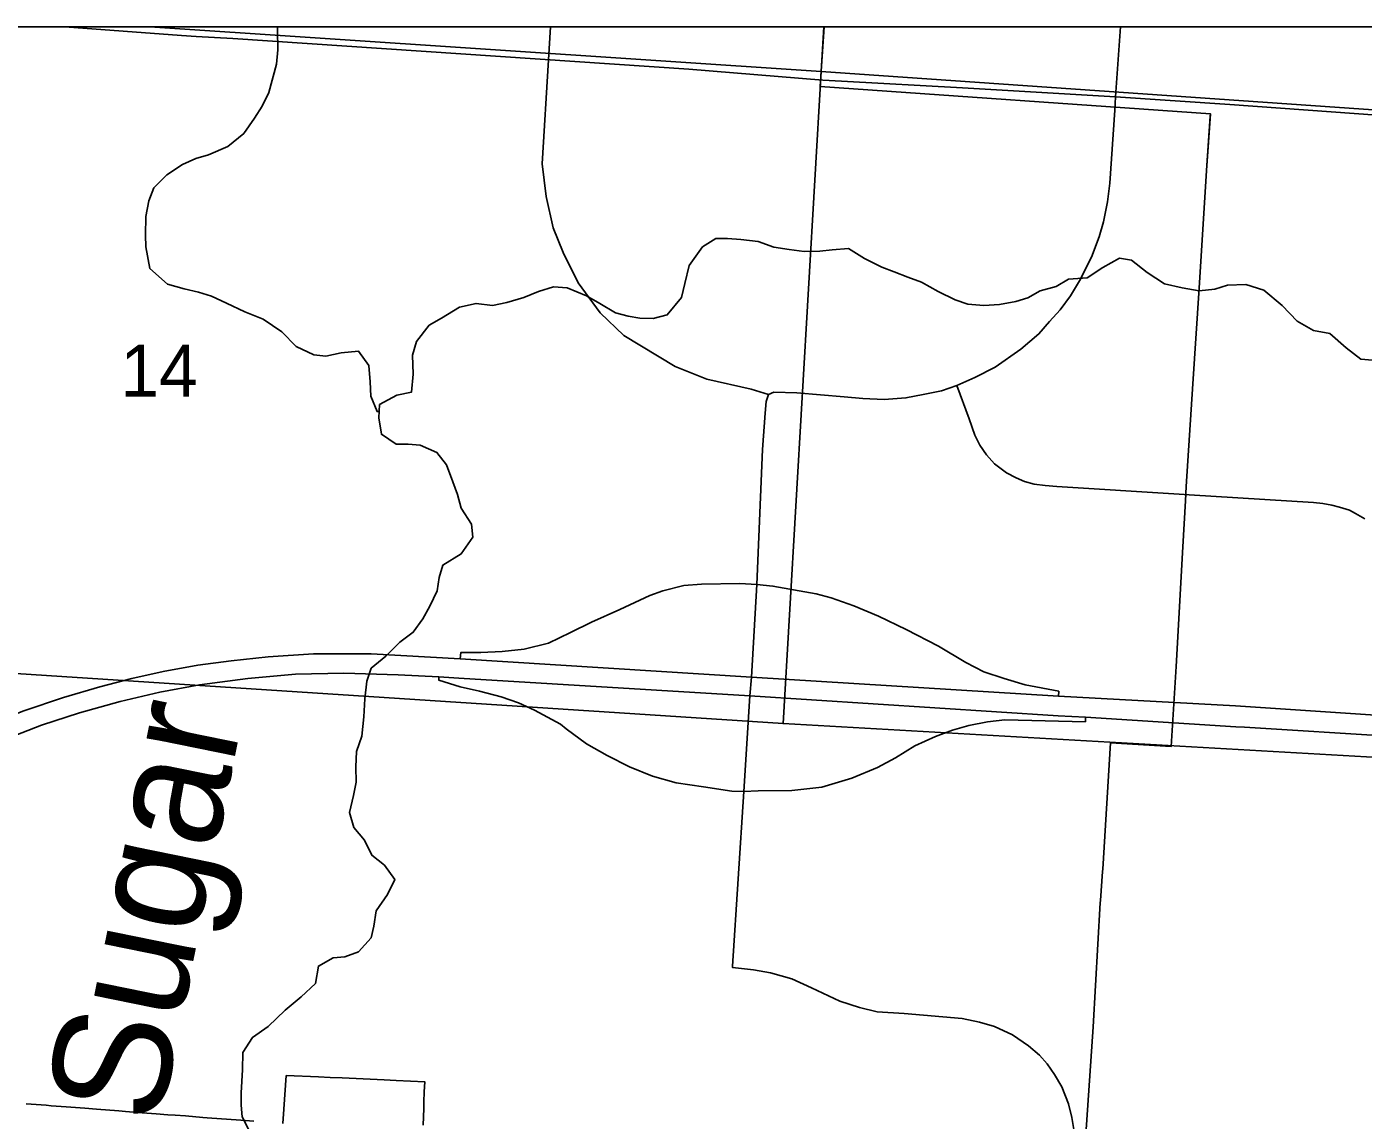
# Model space of a CAD drawing. Extents: x 208586767.6 to 208586821.4, y -134301046.9 to -134301022.9.
# Drawn here: x 208586782.27 to 208586783.346, y -134301024.922 to -134301024.041 of the extents above; entities that cross this region are included whole.
import ezdxf

# ---------------------------------------------------------------- set-up
doc = ezdxf.new("R2010")
doc.units = 0
for name, color, linetype in [('GM_X_City_Street', 7, 'Continuous'), ('GM_X_Corporation', 7, 'Continuous'), ('GM_X_County_Road', 7, 'Continuous'), ('GM_X_Interchange_Ramps', 7, 'Continuous'), ('GM_X_Minor_River', 7, 'Continuous'), ('GM_X_Minor_River_Text', 7, 'Continuous'), ('GM_X_Section_Text', 7, 'Continuous'), ('GM_X_State_Route', 7, 'Continuous'), ('SH_Data', 7, 'Continuous')]:
    doc.layers.add(name, color=color, linetype=linetype)

msp = doc.modelspace()

# ---------------------------------------------------------------- linework, layer by layer
at = {"layer": 'GM_X_City_Street'}
for p, q in [((208586783.1469, -134301024.0973), (208586783.1509, -134301024.0407)), ((208586783.1462, -134301024.1078), (208586783.1469, -134301024.0973)), ((208586782.8578, -134301024.49), (208586782.8625, -134301024.3814)), ((208586782.8384, -134301024.7976), (208586782.8474, -134301024.6568))]:
    msp.add_line(p, q, dxfattribs=at)
for points in [[(208586782.8672, -134301024.3371), (208586782.8534, -134301024.3326), (208586782.8175, -134301024.3247), (208586782.792, -134301024.3143), (208586782.7507, -134301024.2895), (208586782.7316, -134301024.2712), (208586782.714, -134301024.2471), (208586782.7018, -134301024.2227), (208586782.6939, -134301024.2026), (208586782.6882, -134301024.1774), (208586782.6849, -134301024.1512), (208586782.69, -134301024.0673), (208586782.6917, -134301024.0407)], [(208586782.8674, -134301024.337), (208586782.8717, -134301024.335), (208586782.8901, -134301024.3356), (208586782.9282, -134301024.3388), (208586782.9432, -134301024.3403), (208586782.9606, -134301024.3409), (208586782.978, -134301024.3397), (208586782.9919, -134301024.337), (208586783.0067, -134301024.3339), (208586783.019, -134301024.3297), (208586783.0336, -134301024.3234), (208586783.0498, -134301024.3149), (208586783.0705, -134301024.3004), (208586783.0851, -134301024.2882), (208586783.0938, -134301024.2782), (208586783.1023, -134301024.2687), (208586783.1105, -134301024.2575), (208586783.1178, -134301024.2454), (208586783.1276, -134301024.2264), (208586783.1337, -134301024.2099), (208586783.1371, -134301024.1978), (208586783.1405, -134301024.1819), (208586783.1423, -134301024.1667), (208586783.1462, -134301024.1078)], [(208586783.019, -134301024.3297), (208586783.029, -134301024.3567), (208586783.0336, -134301024.3697), (208586783.0376, -134301024.3777), (208586783.043, -134301024.3857), (208586783.0493, -134301024.3928), (208586783.0591, -134301024.4001), (208586783.0667, -134301024.4041), (208586783.0735, -134301024.4071), (208586783.0812, -134301024.4092), (208586783.0901, -134301024.4104), (208586783.0995, -134301024.4111), (208586783.1981, -134301024.4172), (208586783.2061, -134301024.4177)], [(208586782.8625, -134301024.3814), (208586782.8645, -134301024.3521), (208586782.8655, -134301024.3427), (208586782.8672, -134301024.3371)], [(208586783.2061, -134301024.4177), (208586783.3064, -134301024.424), (208586783.3138, -134301024.4248), (208586783.3212, -134301024.4262), (208586783.3272, -134301024.4278), (208586783.3353, -134301024.4303), (208586783.3402, -134301024.4329), (208586783.3478, -134301024.4372)], [(208586782.8474, -134301024.6568), (208586782.8522, -134301024.5797), (208586782.8537, -134301024.5646), (208586782.8578, -134301024.49)], [(208586783.1132, -134301024.9292), (208586783.1117, -134301024.9195), (208586783.1089, -134301024.9085), (208586783.1036, -134301024.8947), (208586783.0978, -134301024.8847), (208586783.0919, -134301024.8761), (208586783.0856, -134301024.8693), (208586783.0768, -134301024.8618), (208586783.0639, -134301024.8528), (208586783.0493, -134301024.8462), (208586783.0373, -134301024.8425), (208586783.0234, -134301024.8397), (208586782.9766, -134301024.8357), (208586782.9548, -134301024.8342), (208586782.9407, -134301024.8307), (208586782.9249, -134301024.8258), (208586782.902, -134301024.8149), (208586782.8861, -134301024.8077), (208586782.8688, -134301024.8029), (208586782.8552, -134301024.8004), (208586782.8383, -134301024.7986), (208586782.8384, -134301024.7976)]]:
    msp.add_lwpolyline(points, dxfattribs=at)
at = {"layer": 'GM_X_Corporation'}
for points in [[(208586783.123, -134301024.9332), (208586783.1288, -134301024.8465), (208586783.1346, -134301024.7465), (208586783.1347, -134301024.7446), (208586783.1364, -134301024.7212), (208586783.1366, -134301024.7193), (208586783.1427, -134301024.6175), (208586783.1917, -134301024.6206), (208586783.1957, -134301024.556), (208586783.2011, -134301024.4597), (208586783.2032, -134301024.4226), (208586783.2039, -134301024.4112), (208586783.2092, -134301024.3284), (208586783.2142, -134301024.2513), (208586783.2203, -134301024.1565), (208586783.2231, -134301024.1127), (208586783.2233, -134301024.1108), (208586782.909, -134301024.0888), (208586782.9101, -134301024.0725), (208586782.9121, -134301024.0407), (208586780.4641, -134301024.0407)], [(208586781.2713, -134301027.0897), (208586781.6677, -134301027.1118), (208586781.7056, -134301027.1139), (208586781.7344, -134301027.1148), (208586781.8329, -134301027.1207), (208586781.8549, -134301027.122), (208586781.8736, -134301027.1231), (208586781.98, -134301027.1295), (208586782.1685, -134301027.1422), (208586782.6086, -134301027.1669), (208586782.6378, -134301027.1684), (208586782.648, -134301027.1691), (208586782.72, -134301027.1729), (208586782.8221, -134301027.178), (208586783.5221, -134301027.2233), (208586783.9036, -134301027.2474), (208586784.2616, -134301027.2694), (208586784.8283, -134301027.3051), (208586784.8283, -134301024.0407), (208586780.8686, -134301024.0407)], [(208586784.8283, -134301024.0407), (208586782.9121, -134301024.0407), (208586782.9101, -134301024.0725), (208586782.909, -134301024.0888), (208586783.2233, -134301024.1108), (208586783.2203, -134301024.1565), (208586783.2142, -134301024.2513), (208586783.2092, -134301024.3284), (208586783.2039, -134301024.4112), (208586783.2032, -134301024.4226), (208586783.2011, -134301024.4597), (208586783.1957, -134301024.556), (208586783.1917, -134301024.6206), (208586783.1427, -134301024.6175), (208586783.1366, -134301024.7193), (208586783.1364, -134301024.7212), (208586783.1347, -134301024.7446), (208586783.1346, -134301024.7465), (208586783.1288, -134301024.8465), (208586783.123, -134301024.9332)], [(208586782.5891, -134301024.9255), (208586782.5896, -134301024.9121), (208586782.5897, -134301024.9068), (208586782.59, -134301024.8988), (208586782.5903, -134301024.8906), (208586782.5672, -134301024.8895), (208586782.5577, -134301024.8891), (208586782.5407, -134301024.8883), (208586782.5294, -134301024.8878), (208586782.5237, -134301024.8876), (208586782.5142, -134301024.8871), (208586782.5047, -134301024.8867), (208586782.4788, -134301024.8856), (208586782.4768, -134301024.9126), (208586782.476, -134301024.9242)], [(208586782.476, -134301024.9242), (208586782.4768, -134301024.9126), (208586782.4788, -134301024.8856), (208586782.5047, -134301024.8867), (208586782.5142, -134301024.8871), (208586782.5237, -134301024.8876), (208586782.5294, -134301024.8878), (208586782.5407, -134301024.8883), (208586782.5577, -134301024.8891), (208586782.5672, -134301024.8895), (208586782.5903, -134301024.8906), (208586782.59, -134301024.8988), (208586782.5897, -134301024.9068), (208586782.5896, -134301024.9121), (208586782.5891, -134301024.9255)], [(208586782.4526, -134301024.9224), (208586782.4421, -134301024.9216), (208586782.4151, -134301024.9196), (208586782.4117, -134301024.9193), (208586782.3976, -134301024.9182), (208586782.3892, -134301024.9176), (208586782.3834, -134301024.9172), (208586782.3741, -134301024.9164), (208586782.359, -134301024.9153), (208586782.3494, -134301024.9146), (208586782.3439, -134301024.9141), (208586782.3259, -134301024.9127), (208586782.3165, -134301024.912), (208586782.3014, -134301024.9109), (208586782.2895, -134301024.91), (208586782.2853, -134301024.9096), (208586782.2693, -134301024.9084)], [(208586782.2693, -134301024.9084), (208586782.2853, -134301024.9096), (208586782.2895, -134301024.91), (208586782.3014, -134301024.9109), (208586782.3165, -134301024.912), (208586782.3259, -134301024.9127), (208586782.3439, -134301024.9141), (208586782.3494, -134301024.9146), (208586782.359, -134301024.9153), (208586782.3741, -134301024.9164), (208586782.3834, -134301024.9172), (208586782.3892, -134301024.9176), (208586782.3976, -134301024.9182), (208586782.4117, -134301024.9193), (208586782.4151, -134301024.9196), (208586782.4421, -134301024.9216), (208586782.4526, -134301024.9224)]]:
    msp.add_lwpolyline(points, dxfattribs=at)
for points in [[(208586782.369, -134301024.0407), (208586781.8762, -134301024.0407), (208586781.8443, -134301024.5345), (208586782.8791, -134301024.6021), (208586782.9096, -134301024.0767)], [(208586782.912, -134301024.0407), (208586782.369, -134301024.0407), (208586782.9096, -134301024.0767)], [(208586783.941, -134301024.0407), (208586782.912, -134301024.0407), (208586782.9096, -134301024.0767), (208586783.9345, -134301024.148)], [(208586783.9345, -134301024.148), (208586783.9066, -134301024.6643), (208586783.3866, -134301024.6311), (208586782.8791, -134301024.6021), (208586782.9096, -134301024.0767)]]:
    msp.add_lwpolyline(points, close=True, dxfattribs=at)
at = {"layer": 'GM_X_County_Road'}
for points in [[(208586782.3005, -134301024.0407), (208586782.3943, -134301024.0478), (208586782.4061, -134301024.0485)], [(208586782.4061, -134301024.0485), (208586782.4357, -134301024.0502), (208586782.8032, -134301024.0749), (208586782.911, -134301024.0838), (208586782.9261, -134301024.0846)], [(208586782.9261, -134301024.0846), (208586783.0236, -134301024.09), (208586783.1469, -134301024.0973), (208586783.239, -134301024.1033), (208586783.4209, -134301024.1166)]]:
    msp.add_lwpolyline(points, dxfattribs=at)
at = {"layer": 'GM_X_Interchange_Ramps'}
for points in [[(208586782.8578, -134301024.49), (208586782.8441, -134301024.4893), (208586782.8133, -134301024.4899), (208586782.799, -134301024.4909), (208586782.7821, -134301024.4951), (208586782.7716, -134301024.4989), (208586782.7474, -134301024.5103), (208586782.7247, -134301024.5204), (208586782.7078, -134301024.5286), (208586782.6901, -134301024.5372), (208586782.6704, -134301024.5421), (208586782.6528, -134301024.544), (208586782.6355, -134301024.5449), (208586782.6193, -134301024.5449), (208586782.6189, -134301024.5499)], [(208586782.9782, -134301024.5262), (208586782.9558, -134301024.5155), (208586782.936, -134301024.5072), (208586782.9178, -134301024.5008), (208586782.9058, -134301024.4976), (208586782.8709, -134301024.4913), (208586782.8578, -134301024.49)], [(208586783.101, -134301024.5799), (208586783.1011, -134301024.5761), (208586783.074, -134301024.5708), (208586783.0571, -134301024.5658), (208586783.0408, -134301024.5603), (208586783.0264, -134301024.5528), (208586783.0043, -134301024.5397), (208586782.9782, -134301024.5262)], [(208586782.6017, -134301024.5643), (208586782.6016, -134301024.5671), (208586782.619, -134301024.5724), (208586782.6344, -134301024.5759), (208586782.6518, -134301024.5806), (208586782.666, -134301024.5853), (208586782.6789, -134301024.5914), (208586782.6996, -134301024.6026), (208586782.7044, -134301024.6062)], [(208586782.8474, -134301024.6568), (208586782.8589, -134301024.6564), (208586782.8862, -134301024.6559), (208586782.9102, -134301024.6534), (208586782.9345, -134301024.6461), (208586782.955, -134301024.6376), (208586782.9696, -134301024.6296), (208586782.9852, -134301024.62), (208586783.0018, -134301024.6125), (208586783.0156, -134301024.6074), (208586783.0286, -134301024.6037), (208586783.0437, -134301024.6008), (208586783.0577, -134301024.5991), (208586783.1226, -134301024.6006), (208586783.1226, -134301024.5968)], [(208586782.7044, -134301024.6062), (208586782.7206, -134301024.6184), (208586782.7373, -134301024.6278), (208586782.7553, -134301024.6368), (208586782.7739, -134301024.6445), (208586782.793, -134301024.6498), (208586782.8148, -134301024.6531), (208586782.8377, -134301024.6566), (208586782.8474, -134301024.6568)]]:
    msp.add_lwpolyline(points, dxfattribs=at)
at = {"layer": 'GM_X_Minor_River'}
for points in [[(208586782.5536, -134301024.3508), (208586782.5519, -134301024.3507), (208586782.547, -134301024.3382), (208586782.5463, -134301024.3268), (208586782.5453, -134301024.3135), (208586782.537, -134301024.3021), (208586782.5229, -134301024.3035), (208586782.5108, -134301024.3061), (208586782.5009, -134301024.3049), (208586782.4869, -134301024.2984), (208586782.4752, -134301024.2865), (208586782.4601, -134301024.2762), (208586782.4453, -134301024.2704), (208586782.4306, -134301024.2635), (208586782.4185, -134301024.2577), (208586782.4082, -134301024.2546), (208586782.3965, -134301024.2519), (208586782.3832, -134301024.248), (208586782.3689, -134301024.2354), (208586782.3656, -134301024.2179), (208586782.3653, -134301024.2085), (208586782.3657, -134301024.1937), (208586782.3681, -134301024.1811), (208586782.372, -134301024.1705), (208586782.3827, -134301024.16), (208586782.3952, -134301024.1517), (208586782.4059, -134301024.1468), (208586782.4162, -134301024.1439), (208586782.4318, -134301024.1371), (208586782.4447, -134301024.1266), (208586782.4531, -134301024.1145), (208586782.4593, -134301024.1047), (208586782.4647, -134301024.0937), (208586782.4709, -134301024.0709), (208586782.4721, -134301024.0592), (208586782.4718, -134301024.0433), (208586782.4717, -134301024.0407)], [(208586782.4496, -134301024.9315), (208586782.4432, -134301024.919), (208586782.4425, -134301024.9095), (208586782.4425, -134301024.8996), (208586782.4434, -134301024.881), (208586782.4439, -134301024.867), (208586782.4516, -134301024.8549), (208586782.4641, -134301024.8462), (208586782.4779, -134301024.833), (208586782.4908, -134301024.8221), (208586782.5023, -134301024.8116), (208586782.5047, -134301024.7975), (208586782.5165, -134301024.7908), (208586782.526, -134301024.7901), (208586782.537, -134301024.786), (208586782.5473, -134301024.7746), (208586782.5493, -134301024.7652), (208586782.5512, -134301024.753), (208586782.5604, -134301024.7398), (208586782.5662, -134301024.7277), (208586782.5579, -134301024.7162), (208586782.5477, -134301024.7082), (208586782.5417, -134301024.696), (208586782.5331, -134301024.6857), (208586782.5297, -134301024.6736), (208586782.5329, -134301024.6599), (208586782.5352, -134301024.6493), (208586782.5349, -134301024.6368), (208586782.5354, -134301024.6246), (208586782.5396, -134301024.6122), (208586782.5412, -134301024.5966), (208586782.5421, -134301024.5822), (208586782.5437, -134301024.5678), (208586782.5472, -134301024.5575), (208586782.559, -134301024.5478), (208586782.5704, -134301024.5364), (208586782.5811, -134301024.5285), (208586782.5888, -134301024.5176), (208586782.5945, -134301024.5074), (208586782.6003, -134301024.4952), (208586782.6019, -134301024.4843), (208586782.605, -134301024.4744), (208586782.6198, -134301024.4654), (208586782.629, -134301024.4518), (208586782.628, -134301024.4415), (208586782.6197, -134301024.4286), (208586782.6167, -134301024.4175), (208586782.613, -134301024.4073), (208586782.6078, -134301024.3936), (208586782.6002, -134301024.3837), (208586782.5866, -134301024.3779), (208586782.5771, -134301024.3771), (208586782.5673, -134301024.377), (208586782.5555, -134301024.369), (208586782.5534, -134301024.3557), (208586782.5538, -134301024.3451), (208586782.5679, -134301024.3376), (208586782.5797, -134301024.335), (208586782.5809, -134301024.3206), (208586782.5806, -134301024.3054), (208586782.5837, -134301024.2944), (208586782.594, -134301024.2812), (208586782.6039, -134301024.2755), (208586782.6184, -134301024.2665), (208586782.6317, -134301024.2636), (208586782.645, -134301024.2652), (208586782.6564, -134301024.2629), (208586782.6701, -134301024.2589), (208586782.6819, -134301024.254), (208586782.694, -134301024.2503), (208586782.705, -134301024.2511), (208586782.7206, -134301024.2576), (208586782.7315, -134301024.2638), (208586782.744, -134301024.2711), (208586782.7542, -134301024.2738), (208586782.7637, -134301024.2754), (208586782.7743, -134301024.2758), (208586782.7857, -134301024.2728), (208586782.7972, -134301024.2589), (208586782.7999, -134301024.2475), (208586782.8035, -134301024.2331), (208586782.8142, -134301024.218), (208586782.8248, -134301024.2112), (208586782.8343, -134301024.2113), (208586782.845, -134301024.2121), (208586782.859, -134301024.2137), (208586782.8715, -134301024.2183), (208586782.884, -134301024.2203), (208586782.8961, -134301024.2219), (208586782.9086, -134301024.2216), (208586782.9185, -134301024.2205), (208586782.9318, -134301024.2195), (208586782.9447, -134301024.2275)], [(208586782.9447, -134301024.2275), (208586782.9587, -134301024.2344), (208586782.9685, -134301024.2383), (208586782.9795, -134301024.2425), (208586782.9905, -134301024.2464), (208586783.0041, -134301024.254), (208586783.0177, -134301024.2606), (208586783.0279, -134301024.2641), (208586783.0408, -134301024.2653), (208586783.0533, -134301024.2646), (208586783.0666, -134301024.262), (208586783.0762, -134301024.259), (208586783.0861, -134301024.2534), (208586783.099, -134301024.2501), (208586783.1089, -134301024.2441), (208586783.1241, -134301024.243), (208586783.1366, -134301024.2347), (208586783.15, -134301024.2272), (208586783.1598, -134301024.2288), (208586783.1723, -134301024.2387), (208586783.1863, -134301024.2479), (208586783.2007, -134301024.2511), (208586783.2143, -134301024.2534), (208586783.2269, -134301024.252), (208586783.2371, -134301024.249), (208586783.2519, -134301024.2483), (208586783.2663, -134301024.253), (208586783.281, -134301024.2652), (208586783.2931, -134301024.2778), (208586783.3063, -134301024.2855), (208586783.3196, -134301024.2878), (208586783.3328, -134301024.2993), (208586783.3445, -134301024.3085), (208586783.354, -134301024.3093)]]:
    msp.add_lwpolyline(points, dxfattribs=at)
at = {"layer": 'GM_X_State_Route'}
msp.add_line((208586783.2508, -134301024.6051), (208586783.4776, -134301024.6191), dxfattribs=at)
for points in [[(208586782.0925, -134301024.6709), (208586782.1494, -134301024.6446), (208586782.2176, -134301024.6124), (208586782.2404, -134301024.6023), (208586782.2674, -134301024.5918), (208586782.2992, -134301024.581), (208586782.3286, -134301024.5725), (208586782.3545, -134301024.5657), (208586782.3797, -134301024.5602), (208586782.4076, -134301024.5551), (208586782.4343, -134301024.5516), (208586782.4641, -134301024.5483), (208586782.5006, -134301024.5459), (208586782.5473, -134301024.5459), (208586782.6189, -134301024.5499), (208586782.8537, -134301024.5646), (208586783.101, -134301024.5799)], [(208586782.0946, -134301024.6868), (208586782.1512, -134301024.6603), (208586782.2448, -134301024.6176), (208586782.2817, -134301024.6034), (208586782.3122, -134301024.5935), (208586782.3451, -134301024.5843), (208586782.3769, -134301024.5768), (208586782.4089, -134301024.5709), (208586782.4479, -134301024.5657), (208586782.4863, -134301024.5624), (208586782.5253, -134301024.5615), (208586782.569, -134301024.5628), (208586782.6017, -134301024.5643), (208586782.6177, -134301024.5654), (208586782.8522, -134301024.5797), (208586783.1006, -134301024.5959), (208586783.1226, -134301024.5968), (208586783.2439, -134301024.6047), (208586783.2508, -134301024.6051)], [(208586783.101, -134301024.5799), (208586783.2436, -134301024.5878), (208586783.4853, -134301024.6038)]]:
    msp.add_lwpolyline(points, dxfattribs=at)
at = {"layer": 'SH_Data'}
msp.add_line((208586778.0283, -134301024.0407), (208586784.8283, -134301024.0407), dxfattribs=at)

# ---------------------------------------------------------------- texts
at = {"layer": 'GM_X_Minor_River_Text'}
msp.add_text('Sugar', height=0.0947, rotation=78.5017, dxfattribs=at).set_placement((208586782.3768, -134301024.9266))
at = {"layer": 'GM_X_Section_Text'}
msp.add_text('14', height=0.04186, rotation=0, dxfattribs=at).set_placement((208586782.3452, -134301024.3387))

doc.saveas('drawing.dxf')
